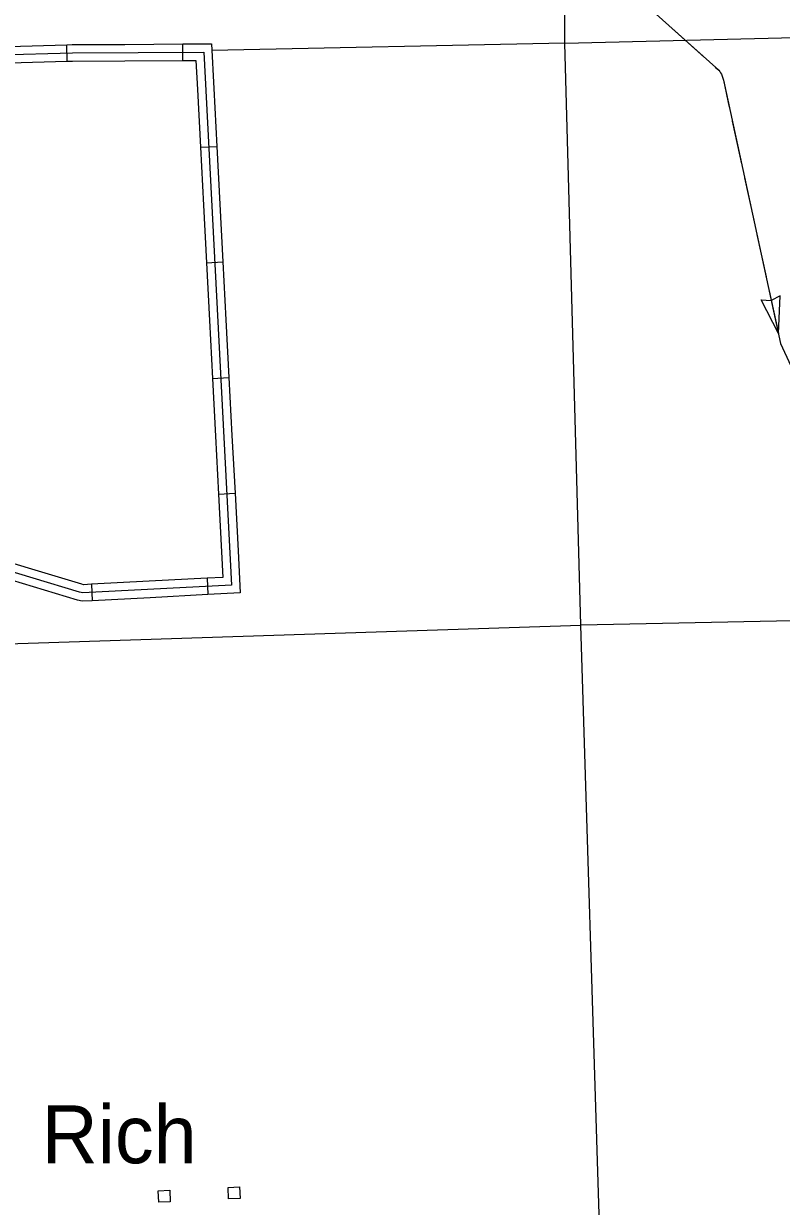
# Model space of a CAD drawing. Extents: x 1084508 to 1142749, y 1057638 to 1093403.
# Drawn here: x 1108215 to 1110384, y 1060730 to 1064117 of the extents above; entities that cross this region are included whole.
import ezdxf

# ---------------------------------------------------------------- set-up
doc = ezdxf.new("R2010")
doc.units = 0
for name, color, linetype in [('Level 24', 7, 'Continuous'), ('Level 43', 7, 'Continuous'), ('Level 45', 7, 'Continuous'), ('Level 5', 7, 'Continuous'), ('Level 56', 7, 'Continuous')]:
    doc.layers.add(name, color=color, linetype=linetype)

msp = doc.modelspace()

# ---------------------------------------------------------------- linework, layer by layer
at = {"layer": 'Level 43'}
for p, q in [((1110375.1, 1063230.1), (1110325.8, 1063325.9)), ((1110325.8, 1063325.9), (1110354.4, 1063324.5)), ((1110380.2, 1063337.7), (1110354.8, 1063324.6)), ((1110375.1, 1063230.1), (1110380.2, 1063337.7))]:
    msp.add_line(p, q, dxfattribs=at)
for points in [[(1109175.3, 1064904.9), (1110204.3, 1063983.6), (1110207.3, 1063980), (1110209.9, 1063976.3), (1110212, 1063972.3), (1110214.7, 1063966.4), (1110216.5, 1063960.8), (1110217.7, 1063955.2), (1110381.5, 1063200.8), (1110766.1, 1062369.3), (1110772.6, 1062355.1), (1110779.3, 1062344), (1110789.5, 1062331.2), (1110797.1, 1062321.1), (1110809.2, 1062308.6), (1110812.9, 1062304.4), (1110824.5, 1062296.3), (1111508.7, 1061660)], [(1110070.8, 1064103.1), (1110117.1, 1064061.7)], [(1110117.1, 1064061.7), (1110163.4, 1064020.2)], [(1110194.3, 1063992.6), (1110204.3, 1063983.6), (1110207.3, 1063980), (1110209.9, 1063976.3), (1110212, 1063972.3), (1110214.7, 1063966.4), (1110216.5, 1063960.8), (1110217.7, 1063955.2), (1110234.4, 1063878)], [(1110243.2, 1063837.5), (1110269.6, 1063716)], [(1110278.4, 1063675.5), (1110304.8, 1063554.1)], [(1110313.5, 1063513.6), (1110339.9, 1063392.1)], [(1110348.7, 1063351.6), (1110375.1, 1063230.1)]]:
    msp.add_lwpolyline(points, dxfattribs=at)
at = {"layer": 'Level 45'}
for p, q in [((1108339.4, 1064009.3), (1108338.1, 1064056.4)), ((1108670.4, 1064011.6), (1108670.1, 1064058.7)), ((1108720.8, 1063763.1), (1108767.8, 1063765.5)), ((1108738.1, 1063432.1), (1108785.1, 1063434.5)), ((1108755.4, 1063101.1), (1108802.4, 1063103.5)), ((1108772.8, 1062770), (1108819.8, 1062772.5)), ((1108408.7, 1062511.6), (1108411.2, 1062464.6)), ((1108739.7, 1062529.1), (1108742.2, 1062482.1))]:
    msp.add_line(p, q, dxfattribs=at)
for points in [[(1108172.5, 1064051.8), (1108338.1, 1064056.4)], [(1108338.1, 1064056.4), (1108354.1, 1064056.8), (1108504.4, 1064057.7)], [(1108504.4, 1064057.7), (1108670.1, 1064058.7)], [(1108670.1, 1064058.7), (1108752.4, 1064059.2), (1108759.1, 1063931)], [(1106351.1, 1063971), (1106869.1, 1063980.6), (1107256.6, 1063990.9), (1107747.3, 1064009.6), (1107984.6, 1064022.5), (1108143.2, 1064027.4), (1108354.5, 1064033.3), (1108730.1, 1064035.5), (1108810, 1062509.3), (1108384.4, 1062486.7), (1108374.9, 1062488.9), (1107975.8, 1062609.8), (1107956.6, 1062618.4), (1107899.2, 1062656.6), (1107873.9, 1062678.2), (1107261.3, 1063101.1), (1106894.1, 1063284.6), (1106585.8, 1063433.7)], [(1108173.8, 1064004.7), (1108339.4, 1064009.3)], [(1108339.4, 1064009.3), (1108354.9, 1064009.7), (1108504.6, 1064010.6)], [(1108504.6, 1064010.6), (1108670.4, 1064011.6)], [(1108670.4, 1064011.6), (1108707.7, 1064011.9), (1108712.1, 1063928.6)], [(1108712.1, 1063928.6), (1108720.8, 1063763.1)], [(1108759.1, 1063931), (1108767.8, 1063765.5)], [(1108720.8, 1063763.1), (1108729.4, 1063597.6)], [(1108767.8, 1063765.5), (1108776.4, 1063600)], [(1108729.4, 1063597.6), (1108738.1, 1063432.1)], [(1108776.4, 1063600), (1108785.1, 1063434.5)], [(1108738.1, 1063432.1), (1108746.8, 1063266.6)], [(1108785.1, 1063434.5), (1108793.8, 1063269)], [(1108746.8, 1063266.6), (1108755.4, 1063101.1)], [(1108793.8, 1063269), (1108802.4, 1063103.5)], [(1108755.4, 1063101.1), (1108764.1, 1062935.5)], [(1108802.4, 1063103.5), (1108811.1, 1062938)], [(1108811.1, 1062938), (1108819.8, 1062772.5)], [(1108764.1, 1062935.5), (1108772.8, 1062770)], [(1108772.8, 1062770), (1108781.4, 1062604.5)], [(1108819.8, 1062772.5), (1108828.4, 1062607)], [(1108781.4, 1062604.5), (1108785.2, 1062531.5), (1108739.7, 1062529.1)], [(1108828.4, 1062607), (1108834.7, 1062487), (1108742.2, 1062482.1)], [(1108256.9, 1062549.2), (1108098.3, 1062597.2)], [(1108243.3, 1062504.1), (1108084.7, 1062552.2)], [(1108408.7, 1062511.6), (1108386.4, 1062510.4), (1108380.9, 1062511.6), (1108256.9, 1062549.2)], [(1108411.2, 1062464.6), (1108382.4, 1062463.1), (1108368.9, 1062466.1), (1108243.3, 1062504.1)], [(1108574.2, 1062520.4), (1108408.7, 1062511.6)], [(1108739.7, 1062529.1), (1108574.2, 1062520.4)], [(1108576.7, 1062473.3), (1108411.2, 1062464.6)], [(1108742.2, 1062482.1), (1108576.7, 1062473.3)]]:
    msp.add_lwpolyline(points, dxfattribs=at)
at = {"layer": 'Level 5'}
for points in [[(1109889.4, 1059017.5), (1109862, 1060707.1), (1109809.6, 1062394.7), (1109764.1, 1064060.9), (1109761.8, 1065302.8)], [(1109764.1, 1064060.9), (1111431.6, 1064102.2)], [(1109764.1, 1064060.9), (1108753.4, 1064040.2)], [(1110697.5, 1062412.5), (1109809.6, 1062394.7)], [(1106534.7, 1062304.9), (1108138.7, 1062339.9), (1109809.6, 1062394.7)]]:
    msp.add_lwpolyline(points, dxfattribs=at)
at = {"layer": 'Level 56'}
for points in [[(1108601.5, 1060742.4), (1108600.1, 1060775.1), (1108632.9, 1060776.4), (1108634.2, 1060743.8)], [(1108801.6, 1060751.9), (1108800.2, 1060784.6), (1108833, 1060785.9), (1108834.3, 1060753.3)]]:
    msp.add_lwpolyline(points, close=True, dxfattribs=at)

# ---------------------------------------------------------------- texts
at = {"layer": 'Level 24'}
msp.add_text('Rich', height=165.73, dxfattribs=at).set_placement((1108266.7, 1060853.7))

doc.saveas('drawing.dxf')
